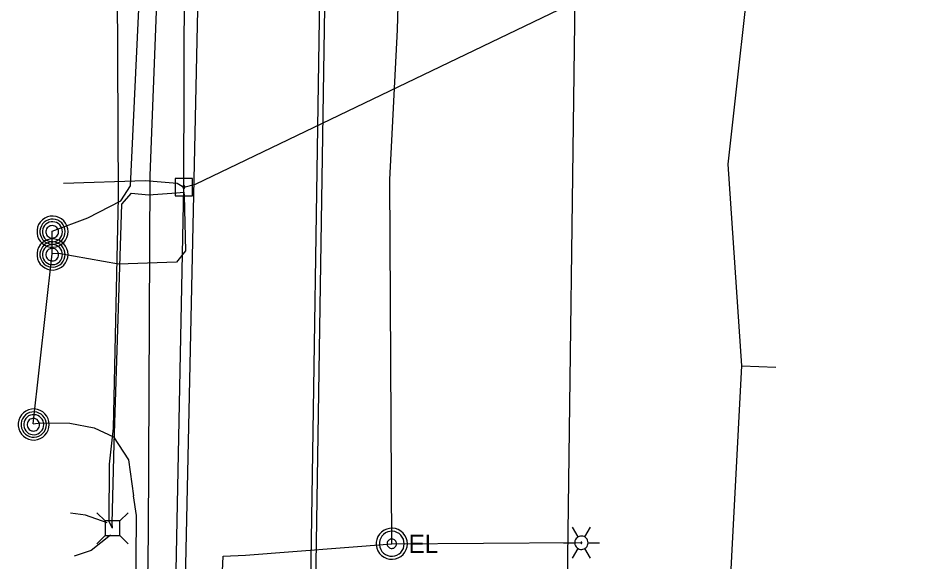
# Model space of a CAD drawing. Extents: x 600849 to 606371, y 330010 to 403088.
# Drawn here: x 601961.5 to 602154.6, y 360315.9 to 360431.2 of the extents above; entities that cross this region are included whole.
import ezdxf

# ---------------------------------------------------------------- set-up
doc = ezdxf.new("R2010")
doc.units = 0
for name, color, linetype in [('E_LTG', 7, 'Continuous'), ('E_UTL_AG_Bold', 7, 'Continuous'), ('E_UTL_E', 7, 'Continuous'), ('E_UTL_E_UG', 7, 'Continuous'), ('E_UTL_EPowerPole', 7, 'Continuous'), ('E_UTL_FO_UG', 7, 'Continuous'), ('E_UTL_G_UG', 7, 'Continuous'), ('E_UTL_MH', 7, 'Continuous'), ('E_UTL_Overhead', 7, 'Continuous'), ('E_UTL_SAN_UG', 7, 'Continuous'), ('E_UTL_T_UG', 7, 'Continuous'), ('E_UTL_W_UG', 7, 'Continuous')]:
    doc.layers.add(name, color=color, linetype=linetype)

msp = doc.modelspace()

# ---------------------------------------------------------------- linework, layer by layer
at = {"layer": 'E_LTG'}
for points in [[(602080.19, 360321.18), (602079, 360323.24)], [(602081.62, 360321.18), (602082.81, 360323.24)], [(602077.09, 360319.94), (602079.47, 360319.94)], [(602082.33, 360319.94), (602082.3, 360320.21), (602082.23, 360320.47), (602082.1, 360320.71), (602081.94, 360320.93), (602081.73, 360321.1), (602081.49, 360321.24), (602081.24, 360321.33), (602080.97, 360321.37), (602080.7, 360321.35), (602080.43, 360321.29), (602080.19, 360321.18), (602079.97, 360321.02), (602079.78, 360320.82), (602079.63, 360320.6), (602079.53, 360320.34), (602079.48, 360320.08), (602079.48, 360319.8), (602079.53, 360319.54), (602079.63, 360319.29), (602079.78, 360319.06), (602079.97, 360318.86), (602080.19, 360318.7), (602080.43, 360318.59), (602080.7, 360318.53), (602080.97, 360318.51), (602081.24, 360318.55), (602081.49, 360318.64), (602081.73, 360318.78), (602081.94, 360318.95), (602082.1, 360319.17), (602082.23, 360319.41), (602082.3, 360319.67), (602082.33, 360319.94)], [(602082.33, 360319.94), (602082.3, 360320.21), (602082.23, 360320.47), (602082.1, 360320.71), (602081.94, 360320.93), (602081.73, 360321.1), (602081.49, 360321.24), (602081.24, 360321.33), (602080.97, 360321.37), (602080.7, 360321.35), (602080.43, 360321.29), (602080.19, 360321.18), (602079.97, 360321.02), (602079.78, 360320.82), (602079.63, 360320.6), (602079.53, 360320.34), (602079.48, 360320.08), (602079.48, 360319.8), (602079.53, 360319.54), (602079.63, 360319.29), (602079.78, 360319.06), (602079.97, 360318.86), (602080.19, 360318.7), (602080.43, 360318.59), (602080.7, 360318.53), (602080.97, 360318.51), (602081.24, 360318.55), (602081.49, 360318.64), (602081.73, 360318.78), (602081.94, 360318.95), (602082.1, 360319.17), (602082.23, 360319.41), (602082.3, 360319.67), (602082.33, 360319.94)], [(602082.33, 360319.94), (602082.3, 360320.21), (602082.23, 360320.47), (602082.1, 360320.71), (602081.94, 360320.93), (602081.73, 360321.1), (602081.49, 360321.24), (602081.24, 360321.33), (602080.97, 360321.37), (602080.7, 360321.35), (602080.43, 360321.29), (602080.19, 360321.18), (602079.97, 360321.02), (602079.78, 360320.82), (602079.63, 360320.6), (602079.53, 360320.34), (602079.48, 360320.08), (602079.48, 360319.8), (602079.53, 360319.54), (602079.63, 360319.29), (602079.78, 360319.06), (602079.97, 360318.86), (602080.19, 360318.7), (602080.43, 360318.59), (602080.7, 360318.53), (602080.97, 360318.51), (602081.24, 360318.55), (602081.49, 360318.64), (602081.73, 360318.78), (602081.94, 360318.95), (602082.1, 360319.17), (602082.23, 360319.41), (602082.3, 360319.67), (602082.33, 360319.94)], [(602081.02, 360319.94), (602081.02, 360319.96), (602081.01, 360319.98), (602081, 360320), (602080.99, 360320.02), (602080.97, 360320.04), (602080.95, 360320.05), (602080.93, 360320.06), (602080.91, 360320.06), (602080.88, 360320.06), (602080.86, 360320.05), (602080.84, 360320.04), (602080.82, 360320.03), (602080.81, 360320.01), (602080.79, 360319.99), (602080.79, 360319.97), (602080.78, 360319.95), (602080.78, 360319.93), (602080.79, 360319.91), (602080.79, 360319.89), (602080.81, 360319.87), (602080.82, 360319.85), (602080.84, 360319.84), (602080.86, 360319.83), (602080.88, 360319.82), (602080.91, 360319.82), (602080.93, 360319.82), (602080.95, 360319.83), (602080.97, 360319.84), (602080.99, 360319.86), (602081, 360319.88), (602081.01, 360319.9), (602081.02, 360319.92), (602081.02, 360319.94)], [(602082.33, 360319.94), (602084.71, 360319.94)], [(602079, 360316.64), (602080.19, 360318.7)], [(602082.81, 360316.64), (602081.62, 360318.7)]]:
    msp.add_lwpolyline(points, dxfattribs=at)
at = {"layer": 'E_UTL_AG_Bold'}
for points in [[(601979.92, 360324.56), (601978.16, 360326.31)], [(601983.01, 360324.56), (601984.76, 360326.31)], [(601983.01, 360324.56), (601979.92, 360324.56)], [(601979.92, 360324.56), (601979.92, 360321.46)], [(601983.01, 360321.46), (601983.01, 360324.56)], [(601979.92, 360321.46), (601978.16, 360319.71)], [(601979.92, 360321.46), (601983.01, 360321.46)], [(601983.01, 360321.46), (601984.76, 360319.71)]]:
    msp.add_lwpolyline(points, dxfattribs=at)
at = {"layer": 'E_UTL_E'}
for points in [[(602043.99, 360319.73), (602043.93, 360320.36), (602043.75, 360320.96), (602043.47, 360321.51), (602043.08, 360322.01), (602042.6, 360322.42), (602042.06, 360322.73), (602041.47, 360322.94), (602040.85, 360323.03), (602040.22, 360323), (602039.61, 360322.85), (602039.04, 360322.59), (602038.53, 360322.22), (602038.1, 360321.77), (602037.76, 360321.24), (602037.52, 360320.66), (602037.4, 360320.04), (602037.4, 360319.42), (602037.52, 360318.8), (602037.76, 360318.22), (602038.1, 360317.69), (602038.53, 360317.24), (602039.04, 360316.87), (602039.61, 360316.61), (602040.22, 360316.46), (602040.85, 360316.43), (602041.47, 360316.52), (602042.06, 360316.73), (602042.6, 360317.04), (602043.08, 360317.45), (602043.47, 360317.95), (602043.75, 360318.5), (602043.93, 360319.11), (602043.99, 360319.73)], [(602043.99, 360319.73), (602043.93, 360320.36), (602043.75, 360320.96), (602043.47, 360321.51), (602043.08, 360322.01), (602042.6, 360322.42), (602042.06, 360322.73), (602041.47, 360322.94), (602040.85, 360323.03), (602040.22, 360323), (602039.61, 360322.85), (602039.04, 360322.59), (602038.53, 360322.22), (602038.1, 360321.77), (602037.76, 360321.24), (602037.52, 360320.66), (602037.4, 360320.04), (602037.4, 360319.42), (602037.52, 360318.8), (602037.76, 360318.22), (602038.1, 360317.69), (602038.53, 360317.24), (602039.04, 360316.87), (602039.61, 360316.61), (602040.22, 360316.46), (602040.85, 360316.43), (602041.47, 360316.52), (602042.06, 360316.73), (602042.6, 360317.04), (602043.08, 360317.45), (602043.47, 360317.95), (602043.75, 360318.5), (602043.93, 360319.11), (602043.99, 360319.73)], [(602043.33, 360319.73), (602043.28, 360320.23), (602043.14, 360320.71), (602042.91, 360321.16), (602042.6, 360321.55), (602042.22, 360321.88), (602041.79, 360322.13), (602041.31, 360322.3), (602040.82, 360322.37), (602040.31, 360322.34), (602039.83, 360322.23), (602039.37, 360322.02), (602038.96, 360321.73), (602038.61, 360321.36), (602038.34, 360320.94), (602038.16, 360320.47), (602038.06, 360319.98), (602038.06, 360319.48), (602038.16, 360318.99), (602038.34, 360318.52), (602038.61, 360318.1), (602038.96, 360317.74), (602039.37, 360317.44), (602039.83, 360317.24), (602040.31, 360317.12), (602040.82, 360317.09), (602041.31, 360317.16), (602041.79, 360317.33), (602042.22, 360317.58), (602042.6, 360317.91), (602042.91, 360318.3), (602043.14, 360318.75), (602043.28, 360319.23), (602043.33, 360319.73)], [(602043.33, 360319.73), (602043.28, 360320.23), (602043.14, 360320.71), (602042.91, 360321.16), (602042.6, 360321.55), (602042.22, 360321.88), (602041.79, 360322.13), (602041.31, 360322.3), (602040.82, 360322.37), (602040.31, 360322.34), (602039.83, 360322.23), (602039.37, 360322.02), (602038.96, 360321.73), (602038.61, 360321.36), (602038.34, 360320.94), (602038.16, 360320.47), (602038.06, 360319.98), (602038.06, 360319.48), (602038.16, 360318.99), (602038.34, 360318.52), (602038.61, 360318.1), (602038.96, 360317.74), (602039.37, 360317.44), (602039.83, 360317.24), (602040.31, 360317.12), (602040.82, 360317.09), (602041.31, 360317.16), (602041.79, 360317.33), (602042.22, 360317.58), (602042.6, 360317.91), (602042.91, 360318.3), (602043.14, 360318.75), (602043.28, 360319.23), (602043.33, 360319.73)], [(602041.68, 360319.73), (602041.66, 360319.92), (602041.61, 360320.1), (602041.52, 360320.27), (602041.41, 360320.41), (602041.26, 360320.54), (602041.1, 360320.63), (602040.92, 360320.69), (602040.74, 360320.72), (602040.55, 360320.71), (602040.37, 360320.67), (602040.19, 360320.59), (602040.04, 360320.48), (602039.91, 360320.34), (602039.81, 360320.18), (602039.74, 360320.01), (602039.7, 360319.82), (602039.7, 360319.64), (602039.74, 360319.45), (602039.81, 360319.28), (602039.91, 360319.12), (602040.04, 360318.98), (602040.19, 360318.87), (602040.37, 360318.79), (602040.55, 360318.75), (602040.74, 360318.74), (602040.92, 360318.77), (602041.1, 360318.83), (602041.26, 360318.92), (602041.41, 360319.05), (602041.52, 360319.2), (602041.61, 360319.36), (602041.66, 360319.54), (602041.68, 360319.73)], [(602041.68, 360319.73), (602041.66, 360319.92), (602041.61, 360320.1), (602041.52, 360320.27), (602041.41, 360320.41), (602041.26, 360320.54), (602041.1, 360320.63), (602040.92, 360320.69), (602040.74, 360320.72), (602040.55, 360320.71), (602040.37, 360320.67), (602040.19, 360320.59), (602040.04, 360320.48), (602039.91, 360320.34), (602039.81, 360320.18), (602039.74, 360320.01), (602039.7, 360319.82), (602039.7, 360319.64), (602039.74, 360319.45), (602039.81, 360319.28), (602039.91, 360319.12), (602040.04, 360318.98), (602040.19, 360318.87), (602040.37, 360318.79), (602040.55, 360318.75), (602040.74, 360318.74), (602040.92, 360318.77), (602041.1, 360318.83), (602041.26, 360318.92), (602041.41, 360319.05), (602041.52, 360319.2), (602041.61, 360319.36), (602041.66, 360319.54), (602041.68, 360319.73)]]:
    msp.add_lwpolyline(points, dxfattribs=at)
at = {"layer": 'E_UTL_E_UG'}
for points in [[(602040.69, 360319.73), (602040.3, 360397.03), (602041.87, 360428.75), (602043.02, 360469.79), (602041.33, 360506.98)], [(601971.09, 360396.26), (601988.38, 360396.78), (601995.14, 360396.27), (601996.6, 360395.42)], [(602006, 360087.82), (602006.21, 360152.43), (602005.68, 360191.82), (602006.19, 360216.3), (602004.61, 360263.19), (602002.75, 360267.91), (602004.91, 360317.13), (602009.69, 360317.33), (602040.69, 360319.73)], [(602040.69, 360319.73), (602079.56, 360319.99), (602080.9, 360319.94)]]:
    msp.add_lwpolyline(points, dxfattribs=at)
at = {"layer": 'E_UTL_EPowerPole'}
for points in [[(601996.57, 360397.26), (601996.57, 360400.17)], [(601998.41, 360397.26), (601994.72, 360397.26)], [(601994.72, 360397.26), (601994.72, 360393.57)], [(601998.41, 360393.57), (601998.41, 360397.26)], [(601996.84, 360395.42), (601996.83, 360395.46), (601996.82, 360395.51), (601996.8, 360395.55), (601996.77, 360395.58), (601996.74, 360395.61), (601996.7, 360395.64), (601996.66, 360395.65), (601996.61, 360395.66), (601996.57, 360395.66), (601996.52, 360395.64), (601996.48, 360395.63), (601996.44, 360395.6), (601996.41, 360395.57), (601996.39, 360395.53), (601996.37, 360395.49), (601996.36, 360395.44), (601996.36, 360395.4), (601996.37, 360395.35), (601996.39, 360395.31), (601996.41, 360395.27), (601996.44, 360395.24), (601996.48, 360395.21), (601996.52, 360395.19), (601996.57, 360395.18), (601996.61, 360395.18), (601996.66, 360395.19), (601996.7, 360395.2), (601996.74, 360395.22), (601996.77, 360395.25), (601996.8, 360395.29), (601996.82, 360395.33), (601996.83, 360395.37), (601996.84, 360395.42)], [(601994.72, 360393.57), (601998.41, 360393.57)]]:
    msp.add_lwpolyline(points, dxfattribs=at)
at = {"layer": 'E_UTL_FO_UG'}
for points in [[(601968.65, 360386.08), (601976.22, 360388.87), (601983.25, 360392.46), (601985.31, 360395.68), (601987.23, 360437.76), (601988.99, 360561.58), (601990.78, 360735.64), (601990.89, 360759.03), (601994.1, 360873.25), (601992.88, 360897.92), (601994.67, 360899.73), (602000.96, 360899.64), (602006.74, 360896.26), (602011.28, 360895.11), (602022.21, 360896.51), (602031.08, 360901.07)], [(601981.46, 360323.01), (601980.72, 360324.35), (601980.82, 360336.61), (601981.65, 360344.28), (601982.72, 360393.34), (601982.53, 360437.49), (601984.19, 360480.03), (601982.2, 360519.28), (601982.85, 360529.74)], [(601996.6, 360394.3), (601996.65, 360393.65), (601996.97, 360381.9), (601995.02, 360379.49), (601982.72, 360379.04), (601970.04, 360381.33), (601968.65, 360381.24)], [(601981.46, 360323.01), (601981.37, 360324.11), (601981.8, 360340.9), (601983.41, 360391.81), (601985.47, 360394.1), (601989.07, 360393.75), (601995.04, 360394.18), (601996.6, 360394.3)], [(601964.66, 360345.16), (601968.65, 360381.24), (601968.65, 360386.08)], [(601964.66, 360345.16), (601966.18, 360345.38), (601972.4, 360345.34), (601977.54, 360344.31), (601981.64, 360342.39), (601984.87, 360337.53), (601985.94, 360329.91)], [(601976.95, 359682.74), (601976.59, 359687.86), (601978.56, 359710.82), (601979.54, 359772.92), (601981.74, 359917.5), (601981.99, 359955.18), (601981.91, 359957.28), (601981.64, 359959.44), (601982.01, 360042.1), (601983.18, 360156.18), (601986.24, 360288.56), (601986.53, 360325.7), (601985.94, 360329.91)], [(601980.3, 360324.14), (601975.73, 360325.78), (601972.58, 360326.2)], [(601981.01, 360321.56), (601976.94, 360318.29), (601973.32, 360317.13)]]:
    msp.add_lwpolyline(points, dxfattribs=at)
at = {"layer": 'E_UTL_G_UG'}
for points in [[(601995.5, 360174.54), (601997.19, 360243.87), (601997.83, 360268.15), (601997.03, 360315.19), (602000.54, 360478.93), (602001, 360587.11), (602001.98, 360639.92), (602001.87, 360680.3), (602006.92, 360680.47)], [(602111.4, 360116.14), (602112.69, 360151.73), (602110.14, 360212.81), (602111.73, 360252.21), (602112.08, 360303.56), (602114.95, 360357.46), (602112.02, 360400.29), (602117.64, 360450.57), (602117.22, 360477.1), (602115.67, 360493.84), (602115.96, 360497.55)], [(602114.95, 360357.46), (602122.13, 360357.19)]]:
    msp.add_lwpolyline(points, dxfattribs=at)
at = {"layer": 'E_UTL_MH'}
for points in [[(601972.04, 360385.95), (601971.98, 360386.58), (601971.8, 360387.18), (601971.51, 360387.74), (601971.13, 360388.23), (601970.65, 360388.64), (601970.11, 360388.96), (601969.51, 360389.16), (601968.89, 360389.25), (601968.27, 360389.22), (601967.66, 360389.07), (601967.09, 360388.81), (601966.58, 360388.45), (601966.14, 360387.99), (601965.8, 360387.47), (601965.57, 360386.88), (601965.45, 360386.27), (601965.45, 360385.64), (601965.57, 360385.02), (601965.8, 360384.44), (601966.14, 360383.91), (601966.58, 360383.46), (601967.09, 360383.1), (601967.66, 360382.83), (601968.27, 360382.69), (601968.89, 360382.66), (601969.51, 360382.75), (601970.11, 360382.95), (601970.65, 360383.27), (601971.13, 360383.68), (601971.51, 360384.17), (601971.8, 360384.73), (601971.98, 360385.33), (601972.04, 360385.95)], [(601971.42, 360385.95), (601971.37, 360386.46), (601971.23, 360386.94), (601971, 360387.4), (601970.68, 360387.8), (601970.3, 360388.13), (601969.86, 360388.38), (601969.38, 360388.55), (601968.87, 360388.62), (601968.36, 360388.6), (601967.87, 360388.48), (601967.41, 360388.27), (601966.99, 360387.97), (601966.64, 360387.6), (601966.37, 360387.18), (601966.18, 360386.7), (601966.08, 360386.2), (601966.08, 360385.69), (601966.18, 360385.19), (601966.37, 360384.72), (601966.64, 360384.29), (601966.99, 360383.93), (601967.41, 360383.63), (601967.87, 360383.42), (601968.36, 360383.3), (601968.87, 360383.28), (601969.38, 360383.35), (601969.86, 360383.51), (601970.3, 360383.77), (601970.68, 360384.1), (601971, 360384.5), (601971.23, 360384.95), (601971.37, 360385.44), (601971.42, 360385.95)], [(601970.86, 360385.92), (601970.82, 360386.32), (601970.71, 360386.71), (601970.52, 360387.07), (601970.27, 360387.39), (601969.96, 360387.65), (601969.61, 360387.86), (601969.23, 360387.99), (601968.83, 360388.05), (601968.43, 360388.03), (601968.03, 360387.93), (601967.66, 360387.76), (601967.33, 360387.53), (601967.06, 360387.24), (601966.84, 360386.9), (601966.69, 360386.52), (601966.61, 360386.12), (601966.61, 360385.72), (601966.69, 360385.32), (601966.84, 360384.94), (601967.06, 360384.6), (601967.33, 360384.31), (601967.66, 360384.08), (601968.03, 360383.91), (601968.43, 360383.81), (601968.83, 360383.79), (601969.23, 360383.85), (601969.61, 360383.98), (601969.96, 360384.19), (601970.27, 360384.45), (601970.52, 360384.77), (601970.71, 360385.13), (601970.82, 360385.52), (601970.86, 360385.92)], [(601970, 360385.9), (601969.98, 360386.16), (601969.91, 360386.4), (601969.79, 360386.63), (601969.63, 360386.82), (601969.44, 360386.99), (601969.22, 360387.12), (601968.98, 360387.2), (601968.73, 360387.24), (601968.48, 360387.22), (601968.24, 360387.16), (601968, 360387.06), (601967.8, 360386.91), (601967.62, 360386.73), (601967.49, 360386.52), (601967.39, 360386.28), (601967.34, 360386.03), (601967.34, 360385.78), (601967.39, 360385.53), (601967.49, 360385.29), (601967.62, 360385.08), (601967.8, 360384.9), (601968, 360384.75), (601968.24, 360384.65), (601968.48, 360384.59), (601968.73, 360384.57), (601968.98, 360384.61), (601969.22, 360384.69), (601969.44, 360384.82), (601969.63, 360384.99), (601969.79, 360385.18), (601969.91, 360385.41), (601969.98, 360385.65), (601970, 360385.9)], [(601972.04, 360381.11), (601971.98, 360381.73), (601971.8, 360382.34), (601971.51, 360382.89), (601971.13, 360383.39), (601970.65, 360383.8), (601970.11, 360384.11), (601969.51, 360384.32), (601968.89, 360384.41), (601968.27, 360384.38), (601967.66, 360384.23), (601967.09, 360383.97), (601966.58, 360383.6), (601966.14, 360383.15), (601965.8, 360382.62), (601965.57, 360382.04), (601965.45, 360381.42), (601965.45, 360380.8), (601965.57, 360380.18), (601965.8, 360379.6), (601966.14, 360379.07), (601966.58, 360378.62), (601967.09, 360378.25), (601967.66, 360377.99), (601968.27, 360377.84), (601968.89, 360377.81), (601969.51, 360377.9), (601970.11, 360378.11), (601970.65, 360378.42), (601971.13, 360378.83), (601971.51, 360379.33), (601971.8, 360379.88), (601971.98, 360380.49), (601972.04, 360381.11)], [(601971.42, 360381.11), (601971.37, 360381.61), (601971.23, 360382.1), (601971, 360382.55), (601970.68, 360382.95), (601970.3, 360383.29), (601969.86, 360383.54), (601969.38, 360383.71), (601968.87, 360383.78), (601968.36, 360383.76), (601967.87, 360383.64), (601967.41, 360383.42), (601966.99, 360383.13), (601966.64, 360382.76), (601966.37, 360382.33), (601966.18, 360381.86), (601966.08, 360381.36), (601966.08, 360380.85), (601966.18, 360380.35), (601966.37, 360379.88), (601966.64, 360379.45), (601966.99, 360379.08), (601967.41, 360378.79), (601967.87, 360378.58), (601968.36, 360378.46), (601968.87, 360378.43), (601969.38, 360378.5), (601969.86, 360378.67), (601970.3, 360378.93), (601970.68, 360379.26), (601971, 360379.66), (601971.23, 360380.11), (601971.37, 360380.6), (601971.42, 360381.11)], [(601970.86, 360381.08), (601970.82, 360381.48), (601970.71, 360381.87), (601970.52, 360382.23), (601970.27, 360382.55), (601969.96, 360382.81), (601969.61, 360383.01), (601969.23, 360383.15), (601968.83, 360383.2), (601968.43, 360383.18), (601968.03, 360383.09), (601967.66, 360382.92), (601967.33, 360382.69), (601967.06, 360382.39), (601966.84, 360382.05), (601966.69, 360381.68), (601966.61, 360381.28), (601966.61, 360380.88), (601966.69, 360380.48), (601966.84, 360380.1), (601967.06, 360379.76), (601967.33, 360379.47), (601967.66, 360379.23), (601968.03, 360379.07), (601968.43, 360378.97), (601968.83, 360378.95), (601969.23, 360379.01), (601969.61, 360379.14), (601969.96, 360379.34), (601970.27, 360379.61), (601970.52, 360379.93), (601970.71, 360380.29), (601970.82, 360380.67), (601970.86, 360381.08)], [(601970, 360381.06), (601969.98, 360381.31), (601969.91, 360381.56), (601969.79, 360381.78), (601969.63, 360381.98), (601969.44, 360382.15), (601969.22, 360382.27), (601968.98, 360382.36), (601968.73, 360382.39), (601968.48, 360382.38), (601968.24, 360382.32), (601968, 360382.22), (601967.8, 360382.07), (601967.62, 360381.89), (601967.49, 360381.67), (601967.39, 360381.44), (601967.34, 360381.19), (601967.34, 360380.94), (601967.39, 360380.69), (601967.49, 360380.45), (601967.62, 360380.24), (601967.8, 360380.06), (601968, 360379.91), (601968.24, 360379.8), (601968.48, 360379.74), (601968.73, 360379.73), (601968.98, 360379.77), (601969.22, 360379.85), (601969.44, 360379.98), (601969.63, 360380.14), (601969.79, 360380.34), (601969.91, 360380.57), (601969.98, 360380.81), (601970, 360381.06)], [(601968.05, 360345.03), (601967.99, 360345.66), (601967.81, 360346.26), (601967.52, 360346.81), (601967.14, 360347.31), (601966.66, 360347.72), (601966.12, 360348.03), (601965.53, 360348.24), (601964.9, 360348.33), (601964.28, 360348.3), (601963.67, 360348.15), (601963.1, 360347.89), (601962.59, 360347.52), (601962.15, 360347.07), (601961.81, 360346.54), (601961.58, 360345.96), (601961.46, 360345.34), (601961.46, 360344.72), (601961.58, 360344.1), (601961.81, 360343.52), (601962.15, 360342.99), (601962.59, 360342.54), (601963.1, 360342.17), (601963.67, 360341.91), (601964.28, 360341.76), (601964.9, 360341.73), (601965.53, 360341.82), (601966.12, 360342.03), (601966.66, 360342.34), (601967.14, 360342.75), (601967.52, 360343.25), (601967.81, 360343.8), (601967.99, 360344.41), (601968.05, 360345.03)], [(601967.43, 360345.03), (601967.38, 360345.53), (601967.24, 360346.02), (601967.01, 360346.47), (601966.69, 360346.87), (601966.31, 360347.21), (601965.87, 360347.46), (601965.39, 360347.63), (601964.88, 360347.7), (601964.37, 360347.68), (601963.88, 360347.56), (601963.42, 360347.34), (601963, 360347.05), (601962.65, 360346.68), (601962.38, 360346.25), (601962.19, 360345.78), (601962.09, 360345.28), (601962.09, 360344.77), (601962.19, 360344.27), (601962.38, 360343.8), (601962.65, 360343.37), (601963, 360343), (601963.42, 360342.71), (601963.88, 360342.5), (601964.37, 360342.38), (601964.88, 360342.35), (601965.39, 360342.42), (601965.87, 360342.59), (601966.31, 360342.85), (601966.69, 360343.18), (601967.01, 360343.58), (601967.24, 360344.03), (601967.38, 360344.52), (601967.43, 360345.03)], [(601966.87, 360345), (601966.83, 360345.4), (601966.72, 360345.79), (601966.53, 360346.15), (601966.28, 360346.47), (601965.98, 360346.73), (601965.62, 360346.93), (601965.24, 360347.07), (601964.84, 360347.12), (601964.44, 360347.1), (601964.04, 360347.01), (601963.68, 360346.84), (601963.35, 360346.61), (601963.07, 360346.31), (601962.85, 360345.97), (601962.7, 360345.6), (601962.62, 360345.2), (601962.62, 360344.8), (601962.7, 360344.4), (601962.85, 360344.02), (601963.07, 360343.68), (601963.35, 360343.39), (601963.68, 360343.15), (601964.04, 360342.99), (601964.44, 360342.89), (601964.84, 360342.87), (601965.24, 360342.93), (601965.62, 360343.06), (601965.98, 360343.26), (601966.28, 360343.53), (601966.53, 360343.85), (601966.72, 360344.21), (601966.83, 360344.59), (601966.87, 360345)], [(601966.01, 360344.98), (601965.99, 360345.23), (601965.92, 360345.48), (601965.8, 360345.7), (601965.65, 360345.9), (601965.45, 360346.07), (601965.24, 360346.19), (601965, 360346.28), (601964.75, 360346.31), (601964.49, 360346.3), (601964.25, 360346.24), (601964.02, 360346.14), (601963.81, 360345.99), (601963.63, 360345.81), (601963.5, 360345.59), (601963.4, 360345.36), (601963.36, 360345.11), (601963.36, 360344.86), (601963.4, 360344.61), (601963.5, 360344.37), (601963.63, 360344.16), (601963.81, 360343.98), (601964.02, 360343.83), (601964.25, 360343.72), (601964.49, 360343.66), (601964.75, 360343.65), (601965, 360343.69), (601965.24, 360343.77), (601965.45, 360343.9), (601965.65, 360344.06), (601965.8, 360344.26), (601965.92, 360344.49), (601965.99, 360344.73), (601966.01, 360344.98)]]:
    msp.add_lwpolyline(points, dxfattribs=at)
at = {"layer": 'E_UTL_Overhead'}
for points in [[(601976.75, 358958.92), (601977.97, 359111.94), (601981.19, 359312.23), (601983.51, 359526.6), (601985.8, 359662.25), (601987.84, 359828.62), (601989.65, 359947.39), (601991.34, 360075.03), (601992.79, 360204.36), (601996.6, 360395.42), (601996.88, 360486.88), (601998.68, 360539.79), (601998.36, 360632.61), (601999.96, 360761.05), (602001.64, 360876.73), (602001.68, 360897.47), (602002.94, 360981.08), (602003.73, 361045.7), (602006.07, 361225.37), (602007.31, 361412.08)], [(601996.6, 360395.42), (601999.06, 360396.05), (602153.14, 360470.11), (602154.58, 360470.93)]]:
    msp.add_lwpolyline(points, dxfattribs=at)
at = {"layer": 'E_UTL_SAN_UG'}
for p, q in [((602021.6, 360182.74), (602026.75, 360523.74)), ((602075.73, 360138.01), (602080.28, 360488.41))]:
    msp.add_line(p, q, dxfattribs=at)
at = {"layer": 'E_UTL_T_UG'}
msp.add_lwpolyline([(602007.51, 358972.14), (602009.77, 359124.48), (602011.31, 359275.24), (602014.79, 359322.97), (602016.6, 359492.93), (602016.88, 359658.26), (602018.98, 359809.25), (602022.42, 359980.76), (602021.62, 360120.35), (602030.35, 360683.16)], dxfattribs=at)
at = {"layer": 'E_UTL_W_UG'}
msp.add_lwpolyline([(601987, 360173.39), (601989.12, 360321.85), (601989.42, 360397.84), (601993.04, 360491.39), (601990.27, 360529.45), (601995.76, 360697.7), (601994.43, 360720.62), (602016.49, 360745.17), (602016.23, 360812.98), (602016.34, 360818.82), (602015.49, 360910.91), (601998.95, 360934.46), (601998.77, 360941.78), (601997.77, 361076.86), (602000.09, 361141.41), (601996.33, 361146.11), (601997.05, 361257.96), (601996.62, 361325.18)], dxfattribs=at)

# ---------------------------------------------------------------- texts
at = {"layer": 'E_UTL_E'}
msp.add_text('EL', height=3.849, dxfattribs=at).set_placement((602044.25, 360317.78))
msp.add_text('EL', height=3.849, dxfattribs=at).set_placement((602044.25, 360317.78))

doc.saveas('drawing.dxf')
